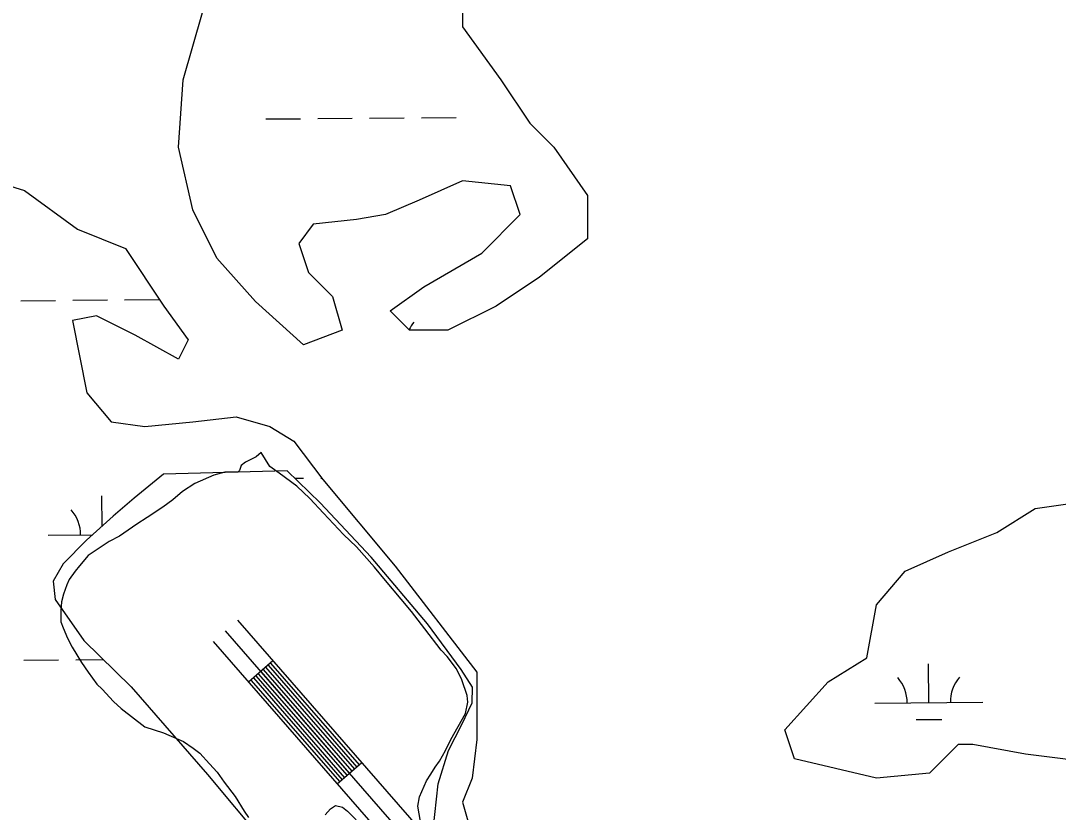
# Model space of a CAD drawing. Extents: x 3568792 to 3606828, y 529143 to 554785.
# Drawn here: x 3582428 to 3583388, y 546967 to 547699 of the extents above; entities that cross this region are included whole.
import ezdxf

# ---------------------------------------------------------------- set-up
doc = ezdxf.new("R2010")
doc.units = 0
for name, color, linetype in [('V-ROAD-CNTR', 7, 'Continuous'), ('V-SITE-VEGE', 7, 'Continuous'), ('V-WETL-SWMP', 7, 'Continuous')]:
    doc.layers.add(name, color=color, linetype=linetype)

msp = doc.modelspace()

# ---------------------------------------------------------------- linework, layer by layer
at = {"layer": 'V-ROAD-CNTR'}
for p, q in [((3582661.23, 547107.17), (3582638.61, 547087.47)), ((3582743.34, 547012.93), (3582720.72, 546993.22))]:
    msp.add_line(p, q, dxfattribs=at)
for points in [[(3582628.39, 547144.87), (3583044.96, 546666.75), (3583288.69, 546393.34)], [(3582617.08, 547135.02), (3583033.7, 546656.83), (3583287.44, 546372.2)], [(3582605.77, 547125.17), (3583022.45, 546646.91), (3583266.22, 546373.46)], [(3582654.44, 547101.26), (3582736.56, 547007.01)], [(3582656.71, 547103.23), (3582738.82, 547008.99)], [(3582658.97, 547105.2), (3582741.08, 547010.96)], [(3582643.13, 547091.41), (3582725.25, 546997.16)], [(3582645.4, 547093.38), (3582727.51, 546999.13)], [(3582647.66, 547095.35), (3582729.77, 547001.1)], [(3582649.92, 547097.32), (3582732.03, 547003.07)], [(3582652.18, 547099.29), (3582734.3, 547005.04)], [(3582640.87, 547089.44), (3582722.99, 546995.19)]]:
    msp.add_lwpolyline(points, dxfattribs=at)
at = {"layer": 'V-SITE-VEGE'}
for points in [[(3582797.79, 546958.7), (3582795.28, 546972.75), (3582796.79, 546981.29), (3582803.31, 546996.34), (3582807.33, 547002.36), (3582811.34, 547008.89), (3582815.36, 547014.41), (3582820.88, 547024.44), (3582825.9, 547034.48), (3582839.46, 547058.57), (3582841.46, 547069.1), (3582840.96, 547075.13), (3582835.95, 547089.68), (3582830.93, 547099.72), (3582822.4, 547111.27), (3582816.88, 547117.29), (3582801.83, 547136.86), (3582789.28, 547152.92), (3582779.75, 547164.47), (3582765.2, 547181.53), (3582755.16, 547194.08), (3582738.6, 547212.65), (3582726.56, 547224.2), (3582707.99, 547243.77), (3582695.44, 547257.32), (3582683.4, 547268.87), (3582666.84, 547280.92), (3582658.31, 547286.94), (3582650.28, 547299.99), (3582645.76, 547295.97), (3582635.72, 547290.96), (3582631.71, 547287.95), (3582630.2, 547283.43), (3582628.7, 547281.93), (3582616.65, 547281.93), (3582606.62, 547278.92), (3582589.05, 547271.39), (3582577.51, 547263.86), (3582568.47, 547256.34), (3582559.43, 547249.31), (3582544.88, 547239.78), (3582535.34, 547233.76), (3582519.28, 547222.72), (3582509.75, 547217.7), (3582490.17, 547204.65), (3582482.14, 547195.12), (3582478.12, 547190.1), (3582472.6, 547182.57), (3582470.6, 547177.56), (3582467.58, 547169.03), (3582465.57, 547162), (3582465.07, 547153.46), (3582465.07, 547143.43), (3582467.08, 547137.91)], [(3582467.08, 547137.91), (3582471.09, 547128.37), (3582475.61, 547119.84), (3582484.14, 547105.79), (3582490.16, 547096.75), (3582498.19, 547085.71), (3582503.2, 547081.19), (3582513.74, 547069.65), (3582520.77, 547063.12), (3582542.85, 547046.06), (3582559.91, 547040.53), (3582564.93, 547038.53), (3582578.48, 547032.5), (3582587.51, 547026.48), (3582593.54, 547021.96), (3582602.57, 547011.92), (3582609.59, 547004.39), (3582616.11, 546994.86), (3582626.15, 546981.81), (3582634.68, 546968.26), (3582638.7, 546962.23)], [(3582709.46, 546964.73), (3582714.48, 546970.25), (3582719, 546973.27), (3582725.52, 546971.76), (3582730.04, 546968.24), (3582738.06, 546960.21)]]:
    msp.add_lwpolyline(points, dxfattribs=at)
at = {"layer": 'V-WETL-SWMP'}
for p, q in [((3582702.63, 547608.99), (3582734.62, 547609.26)), ((3582750.62, 547609.39), (3582782.62, 547609.66)), ((3582798.62, 547609.8), (3582830.62, 547610.07)), ((3582654.63, 547608.58), (3582686.63, 547608.85)), ((3582428.04, 547440.49), (3582460.04, 547440.76)), ((3582476.04, 547440.9), (3582508.03, 547441.17)), ((3582524.03, 547441.3), (3582556.03, 547441.57)), ((3582681.31, 547276.12), (3582689.43, 547276.19)), ((3582705.43, 547276.32), (3582706.36, 547276.33)), ((3582503.21, 547232.04), (3582502.97, 547259.87)), ((3582453.28, 547223.45), (3582494.12, 547223.8)), ((3582430.84, 547107.83), (3582462.84, 547108.1)), ((3582478.84, 547108.23), (3582504.13, 547108.45)), ((3583267.96, 547068.46), (3583267.65, 547104.46)), ((3583217.96, 547068.04), (3583317.96, 547068.88)), ((3583256.09, 547052.93), (3583280.09, 547053.13))]:
    msp.add_line(p, q, dxfattribs=at)
for points in [[(3582836.49, 547738.4), (3582836.49, 547693.84), (3582872.11, 547644.83), (3582898.83, 547604.73), (3582921.09, 547582.45), (3582952.26, 547537.89), (3582952.26, 547497.79), (3582907.73, 547462.14), (3582867.66, 547435.41), (3582823.13, 547413.13), (3582787.51, 547413.13), (3582769.7, 547430.95), (3582800.87, 547453.23), (3582854.3, 547484.42), (3582889.92, 547520.07), (3582881.02, 547546.8), (3582836.49, 547551.26), (3582796.42, 547533.44), (3582765.25, 547520.07), (3582738.53, 547515.61), (3582698.46, 547511.16), (3582685.1, 547493.33), (3582694, 547466.6), (3582716.27, 547444.32), (3582725.17, 547413.13), (3582689.55, 547399.76), (3582645.02, 547439.86), (3582609.4, 547479.96), (3582587.14, 547524.52), (3582573.78, 547582.45), (3582578.23, 547644.83), (3582596.04, 547707.21)], [(3582373.41, 547560.17), (3582431.29, 547542.35), (3582480.27, 547506.7), (3582524.8, 547488.88), (3582560.42, 547435.41), (3582582.69, 547404.22), (3582573.78, 547386.39), (3582533.71, 547408.67), (3582498.08, 547426.5), (3582475.82, 547422.04), (3582489.18, 547355.2), (3582511.44, 547328.47), (3582542.61, 547324.01), (3582587.14, 547328.47), (3582627.21, 547332.93), (3582658.38, 547324.01), (3582680.65, 547310.65), (3582707.36, 547275), (3582774.15, 547194.8), (3582849.85, 547096.77), (3582849.85, 547034.39), (3582845.4, 546998.74), (3582836.49, 546976.46), (3582845.4, 546945.27)], [(3582809.5, 546950.96), (3582814.17, 546993.4), (3582823.59, 547024.39), (3582835.86, 547048.41), (3582845.6, 547068.51), (3582845.84, 547082.84), (3582835.24, 547099.34), (3582804.31, 547141.39), (3582751.96, 547203.08), (3582704.85, 547253.31), (3582674.21, 547283), (3582559.95, 547279.98), (3582532.88, 547257.7), (3582513.32, 547241.22), (3582488.72, 547218.9), (3582467.09, 547197.01), (3582457.92, 547180.85), (3582459.61, 547164.02), (3582486.16, 547125.99), (3582529.93, 547083.23), (3582600.74, 547001.95), (3582652.1, 546940.27)], [(3583428.7, 547012.11), (3583357.46, 547021.02), (3583308.48, 547029.93), (3583295.12, 547029.93), (3583268.4, 547003.2), (3583219.42, 546998.74), (3583143.73, 547016.57), (3583134.82, 547043.3), (3583174.9, 547087.86), (3583210.52, 547110.14), (3583219.42, 547159.15), (3583246.14, 547190.34), (3583286.21, 547208.16), (3583330.74, 547225.99), (3583366.36, 547248.27), (3583428.7, 547257.18)]]:
    msp.add_lwpolyline(points, dxfattribs=at)
for centre, start, end in [((3582818.5, 547397.83), 139.71152, 153.34186), ((3582448.03, 547223.88), 359.71153, 41.25518), ((3583212.71, 547068.47), 359.71153, 41.25518), ((3583323.19, 547069.4), 139.71152, 181.25518)]:
    msp.add_arc(centre, 35.25, start, end, dxfattribs=at)

doc.saveas('drawing.dxf')
